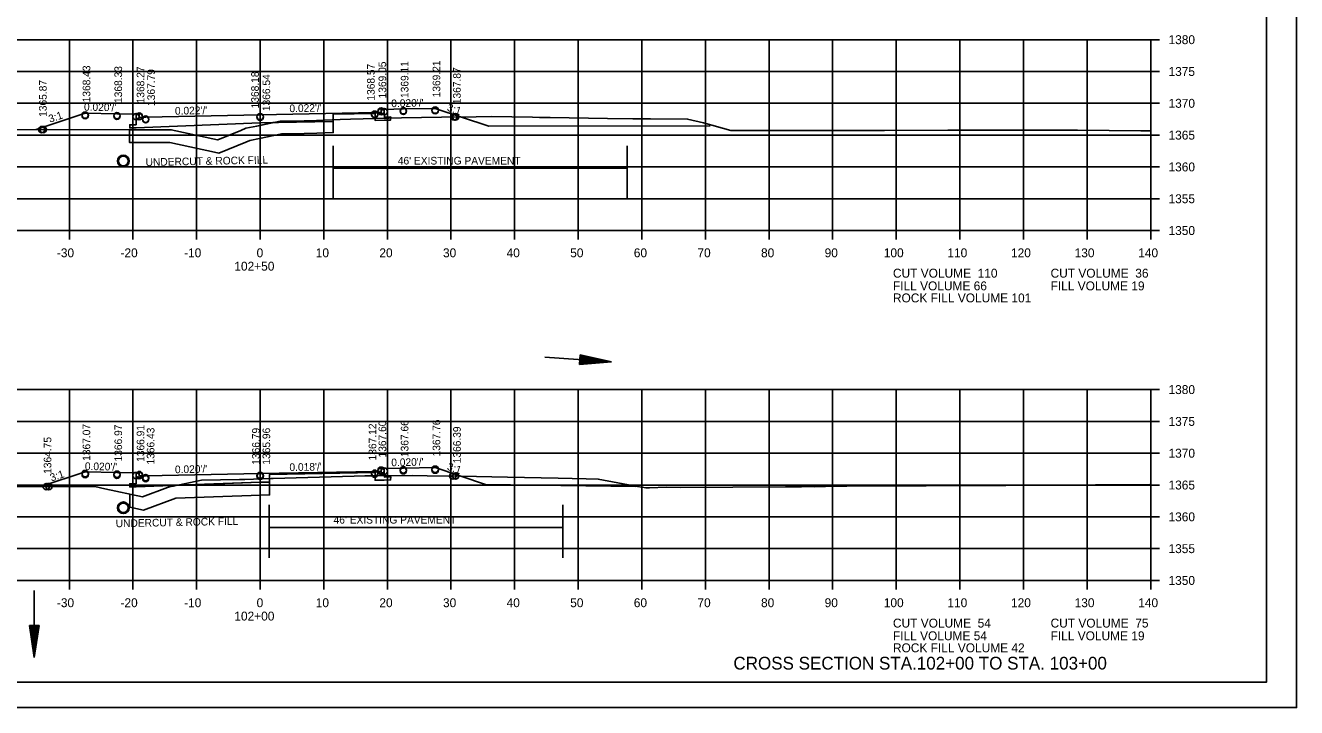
# Model space of a CAD drawing. Extents: x 1374311 to 1383814, y 384102 to 406278.
# Drawn here: x 1382684 to 1382883.8, y 385119.2 to 385226.5 of the extents above; entities that cross this region are included whole.
import ezdxf

# ---------------------------------------------------------------- set-up
doc = ezdxf.new("R2010")
doc.units = 0
for name, color, linetype in [('R_Axis', 7, 'Continuous'), ('R_Axis Annot', 7, 'Continuous'), ('R_Border', 7, 'Continuous'), ('R_Draft', 7, 'Continuous'), ('R_Exist Surface', 7, 'Continuous'), ('R_Fin Surface', 7, 'Continuous'), ('R_Grid', 7, 'Continuous'), ('R_No Plot', 7, 'Continuous'), ('R_Water', 7, 'Continuous'), ('R_Xsect Elev', 7, 'Continuous'), ('R_Xsect Slope', 7, 'Continuous')]:
    doc.layers.add(name, color=color, linetype=linetype)

msp = doc.modelspace()

# ---------------------------------------------------------------- linework, layer by layer
at = {"layer": 'R_Axis'}
for p, q in [((1382860.86, 385194.21), (1382860.86, 385224.21)), ((1382862.26, 385224.21), (1382860.86, 385224.21)), ((1382862.26, 385219.21), (1382860.86, 385219.21)), ((1382862.26, 385214.21), (1382860.86, 385214.21)), ((1382862.26, 385209.21), (1382860.86, 385209.21)), ((1382862.26, 385204.21), (1382860.86, 385204.21)), ((1382862.26, 385199.21), (1382860.86, 385199.21)), ((1382580.86, 385194.21), (1382860.86, 385194.21)), ((1382690.86, 385192.81), (1382690.86, 385194.21)), ((1382700.86, 385192.81), (1382700.86, 385194.21)), ((1382710.86, 385192.81), (1382710.86, 385194.21)), ((1382720.86, 385192.81), (1382720.86, 385194.21)), ((1382730.86, 385192.81), (1382730.86, 385194.21)), ((1382740.86, 385192.81), (1382740.86, 385194.21)), ((1382750.86, 385192.81), (1382750.86, 385194.21)), ((1382760.86, 385192.81), (1382760.86, 385194.21)), ((1382770.86, 385192.81), (1382770.86, 385194.21)), ((1382780.86, 385192.81), (1382780.86, 385194.21)), ((1382790.86, 385192.81), (1382790.86, 385194.21)), ((1382800.86, 385192.81), (1382800.86, 385194.21)), ((1382810.86, 385192.81), (1382810.86, 385194.21)), ((1382820.86, 385192.81), (1382820.86, 385194.21)), ((1382830.86, 385192.81), (1382830.86, 385194.21)), ((1382840.86, 385192.81), (1382840.86, 385194.21)), ((1382850.86, 385192.81), (1382850.86, 385194.21)), ((1382860.86, 385192.81), (1382860.86, 385194.21)), ((1382862.26, 385194.21), (1382860.86, 385194.21)), ((1382860.86, 385139.21), (1382860.86, 385169.21)), ((1382862.26, 385169.21), (1382860.86, 385169.21)), ((1382862.26, 385164.21), (1382860.86, 385164.21)), ((1382862.26, 385159.21), (1382860.86, 385159.21)), ((1382862.26, 385154.21), (1382860.86, 385154.21)), ((1382862.26, 385149.21), (1382860.86, 385149.21)), ((1382862.26, 385144.21), (1382860.86, 385144.21)), ((1382580.86, 385139.21), (1382860.86, 385139.21)), ((1382690.86, 385137.81), (1382690.86, 385139.21)), ((1382700.86, 385137.81), (1382700.86, 385139.21)), ((1382710.86, 385137.81), (1382710.86, 385139.21)), ((1382720.86, 385137.81), (1382720.86, 385139.21)), ((1382730.86, 385137.81), (1382730.86, 385139.21)), ((1382740.86, 385137.81), (1382740.86, 385139.21)), ((1382750.86, 385137.81), (1382750.86, 385139.21)), ((1382760.86, 385137.81), (1382760.86, 385139.21)), ((1382770.86, 385137.81), (1382770.86, 385139.21)), ((1382780.86, 385137.81), (1382780.86, 385139.21)), ((1382790.86, 385137.81), (1382790.86, 385139.21)), ((1382800.86, 385137.81), (1382800.86, 385139.21)), ((1382810.86, 385137.81), (1382810.86, 385139.21)), ((1382820.86, 385137.81), (1382820.86, 385139.21)), ((1382830.86, 385137.81), (1382830.86, 385139.21)), ((1382840.86, 385137.81), (1382840.86, 385139.21)), ((1382850.86, 385137.81), (1382850.86, 385139.21)), ((1382860.86, 385137.81), (1382860.86, 385139.21)), ((1382862.26, 385139.21), (1382860.86, 385139.21))]:
    msp.add_line(p, q, dxfattribs=at)
at = {"layer": 'R_Border'}
for q in [(1382879.04, 385328.67), (1382562.86, 385123.21)]:
    msp.add_line((1382879.04, 385123.21), q, dxfattribs=at)
at = {"layer": 'R_Draft'}
for p, q in [((1382771.17, 385174.67), (1382771.07, 385173.17)), ((1382771.07, 385173.17), (1382776.11, 385173.57)), ((1382771.08, 385173.42), (1382774.42, 385173.69)), ((1382771.08, 385173.29), (1382775.27, 385173.63)), ((1382771.09, 385173.55), (1382773.59, 385173.75)), ((1382771.1, 385173.67), (1382772.74, 385173.81)), ((1382771.11, 385173.8), (1382771.91, 385173.86)), ((1382771.13, 385174.04), (1382771.91, 385173.86)), ((1382771.14, 385174.29), (1382773.59, 385173.75)), ((1382771.14, 385174.16), (1382772.74, 385173.81)), ((1382771.15, 385174.41), (1382774.42, 385173.69)), ((1382771.16, 385174.54), (1382775.27, 385173.63)), ((1382771.17, 385174.67), (1382776.11, 385173.57)), ((1382684.6, 385132.11), (1382685.35, 385127.11)), ((1382686.1, 385132.11), (1382684.6, 385132.11)), ((1382684.72, 385132.11), (1382685.35, 385127.95)), ((1382684.85, 385132.11), (1382685.35, 385128.81)), ((1382684.98, 385132.11), (1382685.35, 385129.64)), ((1382685.1, 385132.11), (1382685.35, 385130.49)), ((1382685.23, 385132.11), (1382685.35, 385131.32)), ((1382686.1, 385132.11), (1382685.35, 385127.11)), ((1382685.59, 385132.11), (1382685.35, 385130.49)), ((1382685.85, 385132.11), (1382685.35, 385128.81)), ((1382685.97, 385132.11), (1382685.35, 385127.95)), ((1382685.72, 385132.11), (1382685.35, 385129.64)), ((1382685.47, 385132.11), (1382685.35, 385131.32))]:
    msp.add_line(p, q, dxfattribs=at)
at = {"layer": 'R_Exist Surface'}
for points in [[(1382678.75, 385210.09), (1382705.06, 385210.06), (1382706.89, 385210.05), (1382714.14, 385208.47), (1382714.21, 385208.45), (1382717.81, 385209.93), (1382718.63, 385210.28), (1382720.33, 385210.64), (1382724.02, 385211.41), (1382727.77, 385211.47), (1382729.71, 385211.5), (1382733.44, 385211.65), (1382735.04, 385211.71), (1382743.08, 385211.91), (1382749.38, 385212.04), (1382754.81, 385212.11), (1382757.2, 385212.13), (1382763.65, 385212.02), (1382764.79, 385212), (1382766.46, 385211.97), (1382775.44, 385211.83), (1382779.42, 385211.77), (1382780.33, 385211.75), (1382782.22, 385211.75), (1382788.06, 385211.74), (1382790.54, 385211.13), (1382794.87, 385209.96), (1382796.53, 385209.95), (1382797.64, 385209.93), (1382804.88, 385209.93), (1382819.01, 385209.94), (1382828.96, 385209.97), (1382849.37, 385209.99), (1382859.3, 385209.91), (1382860.86, 385209.91)], [(1382667.56, 385153.95), (1382694.85, 385153.97), (1382696.44, 385153.59), (1382702.38, 385152.35), (1382706.29, 385153.81), (1382706.63, 385153.94), (1382707.16, 385154.05), (1382711.65, 385154.96), (1382717.59, 385155.06), (1382717.66, 385155.06), (1382718.43, 385155.09), (1382722.59, 385155.24), (1382722.88, 385155.25), (1382735.64, 385155.62), (1382737.33, 385155.66), (1382738.45, 385155.67), (1382744.81, 385155.72), (1382747.11, 385155.68), (1382752.42, 385155.61), (1382759.76, 385155.44), (1382767.69, 385155.27), (1382772.09, 385155.18), (1382774, 385155.14), (1382780.17, 385154), (1382781.54, 385153.76), (1382782.08, 385153.79), (1382784.74, 385153.89), (1382786.87, 385153.84), (1382803.46, 385153.94), (1382805.94, 385153.94), (1382806.84, 385153.97), (1382807.97, 385153.95), (1382809.71, 385153.97), (1382813.1, 385154.01), (1382838.06, 385154.15), (1382843.58, 385154.21), (1382860.72, 385154.31), (1382860.86, 385154.31)]]:
    msp.add_lwpolyline(points, dxfattribs=at)
for centre in [(1382699.35, 385205.14), (1382699.35, 385150.63)]:
    msp.add_circle(centre, 0.917, dxfattribs=at)
at = {"layer": 'R_Fin Surface'}
for p, q in [((1382722.85, 385211.17), (1382720.33, 385210.64)), ((1382732.36, 385211.37), (1382722.85, 385211.17)), ((1382707.76, 385154.17), (1382707.16, 385154.05))]:
    msp.add_line(p, q, dxfattribs=at)
for points in [[(1382685.66, 385210.08), (1382693.35, 385212.65), (1382698.35, 385212.55), (1382701.35, 385212.49), (1382701.85, 385212.49), (1382701.86, 385211.99), (1382702.86, 385212.01), (1382720.86, 385212.39), (1382738.86, 385212.78), (1382739.86, 385212.76), (1382739.87, 385213.26), (1382740.37, 385213.26), (1382743.37, 385213.32), (1382748.37, 385213.42), (1382756.8, 385210.61), (1382791.58, 385210.68)], [(1382740.37, 385213.19), (1382740.38, 385212.02), (1382741.38, 385212.07), (1382741.37, 385211.57), (1382740.37, 385211.55), (1382738.92, 385211.51), (1382738.92, 385212.63), (1382732.36, 385212.49), (1382732.36, 385211.37), (1382720.86, 385211.13), (1382701.35, 385210.38), (1382700.35, 385210.34), (1382700.36, 385210.84), (1382701.36, 385210.85), (1382701.35, 385212.42)], [(1382700.3, 385210.06), (1382700.31, 385208.06), (1382705.05, 385208.06), (1382706.67, 385208.05), (1382713.7, 385206.52), (1382714.37, 385206.36), (1382718.58, 385208.08), (1382719.24, 385208.36), (1382720.75, 385208.68), (1382724.24, 385209.42), (1382727.8, 385209.47), (1382729.76, 385209.5), (1382732.35, 385209.62), (1382732.36, 385211.37)], [(1382700.3, 385210.06), (1382700.31, 385208.06), (1382705.05, 385208.06), (1382706.67, 385208.05), (1382713.7, 385206.52), (1382714.37, 385206.36), (1382718.58, 385208.08), (1382719.24, 385208.36), (1382720.75, 385208.68), (1382724.24, 385209.42), (1382727.8, 385209.47), (1382729.76, 385209.5), (1382732.35, 385209.62), (1382732.36, 385211.37)], [(1382720.33, 385210.64), (1382718.63, 385210.28), (1382717.81, 385209.93), (1382714.21, 385208.45), (1382714.14, 385208.47), (1382706.89, 385210.05), (1382705.06, 385210.06), (1382700.3, 385210.06)], [(1382686.38, 385153.96), (1382693.35, 385156.29), (1382698.35, 385156.19), (1382701.35, 385156.13), (1382701.85, 385156.13), (1382701.86, 385155.63), (1382702.86, 385155.65), (1382720.86, 385156.01), (1382738.86, 385156.34), (1382739.86, 385156.32), (1382739.87, 385156.82), (1382740.37, 385156.82), (1382743.37, 385156.88), (1382748.37, 385156.98), (1382756.29, 385154.31), (1382779.94, 385153.97)], [(1382740.37, 385156.66), (1382740.38, 385155.47), (1382741.38, 385155.51), (1382741.37, 385155.01), (1382740.37, 385154.99), (1382738.92, 385154.95), (1382738.92, 385156.17), (1382722.35, 385155.87), (1382722.35, 385154.65), (1382722.35, 385154.65), (1382720.86, 385154.64), (1382701.35, 385153.94), (1382700.35, 385153.91), (1382700.36, 385154.41), (1382701.36, 385154.42), (1382701.35, 385155.98)], [(1382707.16, 385154.05), (1382706.63, 385153.94), (1382706.29, 385153.81), (1382702.38, 385152.35), (1382700.35, 385152.77)], [(1382722.35, 385154.65), (1382722.35, 385152.65), (1382720.91, 385152.64), (1382707.59, 385152.16)], [(1382707.59, 385152.16), (1382720.91, 385152.64), (1382722.35, 385152.65), (1382722.35, 385154.65)], [(1382722.35, 385154.65), (1382720.86, 385154.64), (1382707.76, 385154.17)], [(1382700.35, 385152.77), (1382700.38, 385150.71), (1382702.53, 385150.27), (1382707.59, 385152.16)], [(1382700.35, 385152.77), (1382700.38, 385150.71), (1382702.53, 385150.27), (1382707.59, 385152.16)]]:
    msp.add_lwpolyline(points, dxfattribs=at)
at = {"layer": 'R_Grid'}
for p, q in [((1382580.86, 385224.21), (1382860.86, 385224.21)), ((1382690.86, 385194.21), (1382690.86, 385224.21)), ((1382700.86, 385194.21), (1382700.86, 385224.21)), ((1382710.86, 385194.21), (1382710.86, 385224.21)), ((1382720.86, 385194.21), (1382720.86, 385224.21)), ((1382730.86, 385194.21), (1382730.86, 385224.21)), ((1382740.86, 385194.21), (1382740.86, 385224.21)), ((1382750.86, 385194.21), (1382750.86, 385224.21)), ((1382760.86, 385194.21), (1382760.86, 385224.21)), ((1382770.86, 385194.21), (1382770.86, 385224.21)), ((1382780.86, 385194.21), (1382780.86, 385224.21)), ((1382790.86, 385194.21), (1382790.86, 385224.21)), ((1382800.86, 385194.21), (1382800.86, 385224.21)), ((1382810.86, 385194.21), (1382810.86, 385224.21)), ((1382820.86, 385194.21), (1382820.86, 385224.21)), ((1382830.86, 385194.21), (1382830.86, 385224.21)), ((1382840.86, 385194.21), (1382840.86, 385224.21)), ((1382850.86, 385194.21), (1382850.86, 385224.21)), ((1382860.86, 385194.21), (1382860.86, 385224.21)), ((1382580.86, 385219.21), (1382860.86, 385219.21)), ((1382580.86, 385214.21), (1382860.86, 385214.21)), ((1382580.86, 385209.21), (1382860.86, 385209.21)), ((1382580.86, 385204.21), (1382860.86, 385204.21)), ((1382580.86, 385199.21), (1382860.86, 385199.21)), ((1382580.86, 385194.21), (1382860.86, 385194.21)), ((1382580.86, 385169.21), (1382860.86, 385169.21)), ((1382690.86, 385139.21), (1382690.86, 385169.21)), ((1382700.86, 385139.21), (1382700.86, 385169.21)), ((1382710.86, 385139.21), (1382710.86, 385169.21)), ((1382720.86, 385139.21), (1382720.86, 385169.21)), ((1382730.86, 385139.21), (1382730.86, 385169.21)), ((1382740.86, 385139.21), (1382740.86, 385169.21)), ((1382750.86, 385139.21), (1382750.86, 385169.21)), ((1382760.86, 385139.21), (1382760.86, 385169.21)), ((1382770.86, 385139.21), (1382770.86, 385169.21)), ((1382780.86, 385139.21), (1382780.86, 385169.21)), ((1382790.86, 385139.21), (1382790.86, 385169.21)), ((1382800.86, 385139.21), (1382800.86, 385169.21)), ((1382810.86, 385139.21), (1382810.86, 385169.21)), ((1382820.86, 385139.21), (1382820.86, 385169.21)), ((1382830.86, 385139.21), (1382830.86, 385169.21)), ((1382840.86, 385139.21), (1382840.86, 385169.21)), ((1382850.86, 385139.21), (1382850.86, 385169.21)), ((1382860.86, 385139.21), (1382860.86, 385169.21)), ((1382580.86, 385164.21), (1382860.86, 385164.21)), ((1382580.86, 385159.21), (1382860.86, 385159.21)), ((1382580.86, 385154.21), (1382860.86, 385154.21)), ((1382580.86, 385149.21), (1382860.86, 385149.21)), ((1382580.86, 385144.21), (1382860.86, 385144.21)), ((1382580.86, 385139.21), (1382860.86, 385139.21))]:
    msp.add_line(p, q, dxfattribs=at)
at = {"layer": 'R_No Plot'}
msp.add_line((1382550.46, 385119.23), (1382883.79, 385119.23), dxfattribs=at)
for points in [[(1382550.45, 385332.57), (1382883.79, 385332.57), (1382883.79, 385119.23), (1382550.45, 385119.23)], [(1382796.78, 385328.67), (1382796.78, 385318.79), (1382832.51, 385318.79), (1382832.51, 385315.87), (1382855.71, 385315.87), (1382855.71, 385292.66), (1382879.04, 385292.66), (1382879.04, 385123.21), (1382562.86, 385123.21), (1382562.86, 385328.67)], [(1382741.38, 385211.87), (1382741.38, 385211.87), (1382741.38, 385212.07)], [(1382700.35, 385210.04), (1382700.35, 385210.06), (1382700.88, 385210.06)]]:
    msp.add_lwpolyline(points, close=True, dxfattribs=at)
for centre in [(1382739.87, 385212.98), (1382743.37, 385213.04), (1382748.37, 385213.14), (1382748.37, 385213.06), (1382693.35, 385212.36), (1382693.35, 385212.28), (1382698.35, 385212.26), (1382698.35, 385212.18), (1382701.35, 385212.12), (1382701.85, 385212.2), (1382701.85, 385212.12), (1382702.86, 385211.72), (1382702.86, 385211.64), (1382720.86, 385212.11), (1382720.86, 385212.03), (1382738.86, 385212.5), (1382738.86, 385212.42), (1382739.87, 385212.9), (1382740.37, 385212.9), (1382743.37, 385212.96), (1382751.34, 385212.07), (1382751.59, 385212.07), (1382686.5, 385210.08), (1382686.5, 385210.08), (1382686.75, 385210.08), (1382686.75, 385210.08), (1382693.35, 385156.01), (1382693.35, 385155.86), (1382698.35, 385155.91), (1382698.35, 385155.76), (1382701.35, 385155.7), (1382701.85, 385155.85), (1382701.85, 385155.7), (1382702.86, 385155.37), (1382702.86, 385155.22), (1382720.86, 385155.73), (1382720.86, 385155.58), (1382738.86, 385156.06), (1382738.86, 385155.91), (1382739.87, 385156.54), (1382739.87, 385156.39), (1382740.37, 385156.39), (1382743.37, 385156.6), (1382743.37, 385156.45), (1382748.37, 385156.7), (1382748.37, 385156.55), (1382751.15, 385155.62), (1382751.6, 385155.62), (1382687.23, 385153.96), (1382687.23, 385153.96), (1382687.66, 385153.97), (1382687.66, 385153.97)]:
    msp.add_circle(centre, 0.5, dxfattribs=at)
at = {"layer": 'R_Water'}
for p, q in [((1382732.35, 385199.2), (1382732.35, 385207.53)), ((1382778.53, 385199.2), (1382778.53, 385207.53)), ((1382732.35, 385203.99), (1382778.53, 385203.99)), ((1382765.63, 385174.3), (1382776.11, 385173.57)), ((1382722.25, 385142.76), (1382722.25, 385151.08)), ((1382768.44, 385142.76), (1382768.44, 385151.08)), ((1382722.25, 385147.55), (1382768.44, 385147.55)), ((1382685.35, 385137.62), (1382685.35, 385127.11))]:
    msp.add_line(p, q, dxfattribs=at)
for centre in [(1382699.35, 385205.14), (1382699.35, 385150.63)]:
    msp.add_circle(centre, 0.75, dxfattribs=at)

# ---------------------------------------------------------------- texts
at = {"layer": 'R_Axis Annot'}
for s, p in [('1380', (1382863.66, 385223.51)), ('1375', (1382863.66, 385218.51)), ('1370', (1382863.66, 385213.51)), ('1365', (1382863.66, 385208.51)), ('1360', (1382863.66, 385203.51)), ('1355', (1382863.66, 385198.51)), ('1350', (1382863.66, 385193.51)), ('-30', (1382688.9, 385190.01)), ('-20', (1382698.9, 385190.01)), ('-10', (1382708.9, 385190.01)), ('0', (1382720.3, 385190.01)), ('10', (1382729.6, 385190.01)), ('20', (1382739.6, 385190.01)), ('30', (1382749.6, 385190.01)), ('40', (1382759.6, 385190.01)), ('50', (1382769.6, 385190.01)), ('60', (1382779.6, 385190.01)), ('70', (1382789.6, 385190.01)), ('80', (1382799.6, 385190.01)), ('90', (1382809.6, 385190.01)), ('100', (1382818.9, 385190.01)), ('110', (1382828.9, 385190.01)), ('120', (1382838.9, 385190.01)), ('130', (1382848.9, 385190.01)), ('140', (1382858.9, 385190.01)), ('102+50', (1382716.8, 385187.91)), ('CUT VOLUME  110', (1382820.34, 385186.81)), ('CUT VOLUME  36', (1382845.12, 385186.81)), ('FILL VOLUME 66', (1382820.34, 385184.81)), ('FILL VOLUME 19', (1382845.12, 385184.81)), ('ROCK FILL VOLUME 101', (1382820.34, 385182.92)), ('1380', (1382863.66, 385168.51)), ('1375', (1382863.66, 385163.51)), ('1370', (1382863.66, 385158.51)), ('1365', (1382863.66, 385153.51)), ('1360', (1382863.66, 385148.51)), ('1355', (1382863.66, 385143.51)), ('1350', (1382863.66, 385138.51)), ('-30', (1382688.9, 385135.01)), ('-20', (1382698.9, 385135.01)), ('-10', (1382708.9, 385135.01)), ('0', (1382720.3, 385135.01)), ('10', (1382729.6, 385135.01)), ('20', (1382739.6, 385135.01)), ('30', (1382749.6, 385135.01)), ('40', (1382759.6, 385135.01)), ('50', (1382769.6, 385135.01)), ('60', (1382779.6, 385135.01)), ('70', (1382789.6, 385135.01)), ('80', (1382799.6, 385135.01)), ('90', (1382809.6, 385135.01)), ('100', (1382818.9, 385135.01)), ('110', (1382828.9, 385135.01)), ('120', (1382838.9, 385135.01)), ('130', (1382848.9, 385135.01)), ('140', (1382858.9, 385135.01)), ('102+00', (1382716.8, 385132.91)), ('CUT VOLUME  54', (1382820.34, 385131.81)), ('CUT VOLUME  75', (1382845.12, 385131.81)), ('FILL VOLUME 54', (1382820.34, 385129.81)), ('FILL VOLUME 19', (1382845.12, 385129.81)), ('ROCK FILL VOLUME 42', (1382820.34, 385127.92))]:
    msp.add_text(s, height=1.4, dxfattribs=at).set_placement(p)
at = {"layer": 'R_Draft'}
msp.add_text('CROSS SECTION STA.102+00 TO STA. 103+00', height=2, dxfattribs=at).set_placement((1382795.26, 385125.21))
at = {"layer": 'R_Fin Surface'}
for p in [(1382702.86, 385204.35), (1382698.16, 385147.57)]:
    msp.add_text('UNDERCUT & ROCK FILL', height=1.2, rotation=1.1458, dxfattribs=at).set_placement(p)
at = {"layer": 'R_Water'}
for p in [(1382742.5, 385204.59), (1382732.4, 385148.15)]:
    msp.add_text("46' EXISTING PAVEMENT", height=1.2, dxfattribs=at).set_placement(p)
at = {"layer": 'R_Xsect Elev'}
for s, p in [('1368.43', (1382694.15, 385214.36)), ('1368.33', (1382699.15, 385214.26)), ('1368.27', (1382702.65, 385214.2)), ('1367.79', (1382704.32, 385213.79)), ('1368.57', (1382738.86, 385214.63)), ('1369.05', (1382740.67, 385214.98)), ('1369.11', (1382744.17, 385215.04)), ('1369.21', (1382749.17, 385215.14)), ('1367.87', (1382752.39, 385214.07)), ('1365.87', (1382687.3, 385212.08)), ('1368.18', (1382720.65, 385213.41)), ('1366.54', (1382722.43, 385212.98)), ('1367.07', (1382694.15, 385158.01)), ('1366.97', (1382699.15, 385157.91)), ('1366.91', (1382702.65, 385157.85)), ('1367.12', (1382739.12, 385158.08)), ('1367.60', (1382740.67, 385158.54)), ('1367.66', (1382744.17, 385158.6)), ('1367.76', (1382749.17, 385158.7)), ('1364.75', (1382688.03, 385155.96)), ('1366.43', (1382704.24, 385157.43)), ('1366.79', (1382720.79, 385157.4)), ('1365.96', (1382722.43, 385157.41)), ('1366.39', (1382752.4, 385157.62))]:
    msp.add_text(s, height=1.2, rotation=90, dxfattribs=at).set_placement(p)
at = {"layer": 'R_Xsect Slope'}
for s, rotation, p in [("0.020'/'", 358.8542, (1382693.15, 385213.06)), ("0.022'/'", 1.2338, (1382707.47, 385212.42)), ("0.022'/'", 1.2338, (1382725.47, 385212.81)), ("0.020'/'", 1.1458, (1382741.48, 385213.6)), ('3:1', 341.5651, (1382750.14, 385213.08)), ('3:1', 18.4349, (1382687.81, 385211.15)), ("0.020'/'", 358.8542, (1382693.29, 385156.58)), ("0.018'/'", 1.0474, (1382725.47, 385156.41)), ("0.020'/'", 1.1458, (1382741.48, 385157.16)), ('3:1', 341.5651, (1382750.15, 385156.63)), ('3:1', 18.4349, (1382688.05, 385154.76)), ("0.020'/'", 1.1458, (1382707.47, 385156.06))]:
    msp.add_text(s, height=1.2, rotation=rotation, dxfattribs=at).set_placement(p)

doc.saveas('drawing.dxf')
